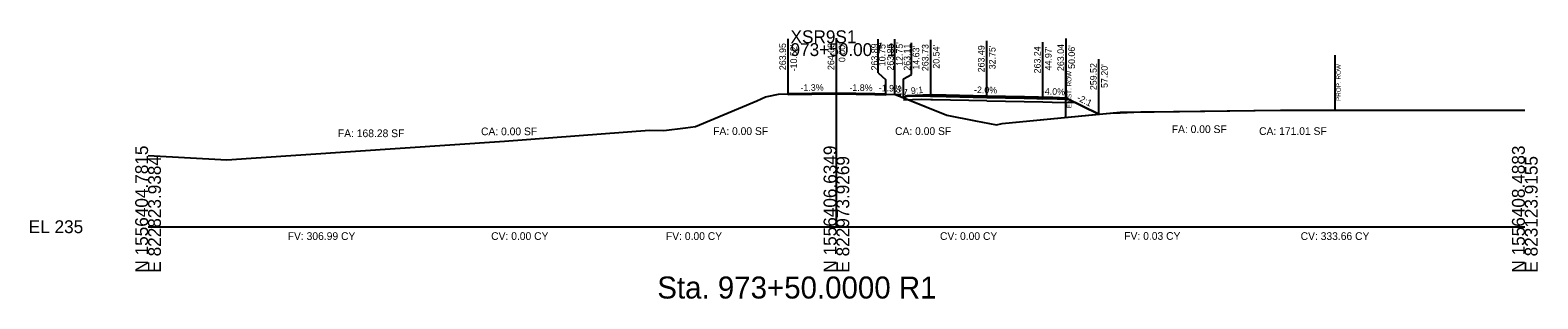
# Model space of a CAD drawing. Extents: x -26 to 823017, y -16 to 1558356.
# Drawn here: x 1974.3 to 2302.8, y 4484.3 to 4542.8 of the extents above; entities that cross this region are included whole.
import ezdxf

# ---------------------------------------------------------------- set-up
doc = ezdxf.new("R2010")
doc.units = 0
for name, color, linetype in [('ASPHALT_19MM1', 7, 'Continuous'), ('CONST_DCH', 7, 'Continuous'), ('CONST_LV3', 7, 'Continuous'), ('Draft_XS_Grid', 7, 'Continuous'), ('Draft_XS_Text', 7, 'Continuous'), ('DTM_CORRIDOR', 7, 'Continuous'), ('DTM_P_FINISHED_GRADE2', 7, 'Continuous'), ('DTM_X_GROUND', 7, 'Continuous'), ('SLOPE_STAKES_FILL', 7, 'Continuous'), ('X_PROFILES_1', 7, 'Continuous'), ('X_TRANS_EOP', 7, 'Continuous'), ('XS_CELL', 7, 'Continuous'), ('XS_P_ASPHALT', 7, 'Continuous'), ('XS_P_DR_GRAVEL', 7, 'Continuous'), ('XS_P_GROUND', 7, 'Continuous'), ('XS_P_NULL_POINT', 7, 'Continuous'), ('XS_P_ROW', 7, 'Continuous'), ('XS_P_SHOULDER', 7, 'Continuous'), ('XS_P_SUBGRADE_GRANULAR', 7, 'Continuous'), ('XS_P_SUBGRADE_LEVELING', 7, 'Continuous'), ('XS_P_SUBGRADE_MILLING', 7, 'Continuous'), ('XS_P_SUBGRADE_UNDERCUT', 7, 'Continuous'), ('XS_P_TX_CLEARZONE', 7, 'Continuous'), ('XS_P_TX_FS_BS', 7, 'Continuous'), ('XS_SHEET_EW_TX_AREA', 7, 'Continuous'), ('XS_SHEET_EW_TX_VOLUME', 7, 'Continuous'), ('XS_X_ROW', 7, 'Continuous')]:
    doc.layers.add(name, color=color, linetype=linetype)

msp = doc.modelspace()

# ---------------------------------------------------------------- linework, layer by layer
at = {"layer": 'ASPHALT_19MM1'}
msp.add_lwpolyline([(2182.75, 4528.32), (2194.97, 4528.07), (2194.97, 4527.86), (2182.75, 4528.11), (2170.92, 4528.35), (2170.54, 4528.36), (2170.54, 4528.57), (2170.92, 4528.56), (2182.75, 4528.32)], dxfattribs=at)
at = {"layer": 'CONST_LV3'}
for points in [[(2000, 4515.54), (2017.18, 4514.61), (2022.47, 4514.94), (2077.68, 4518.63), (2109.29, 4521.06), (2112.4, 4521), (2117.09, 4521.56), (2119.31, 4521.83), (2132.62, 4527.47), (2134.56, 4528.29), (2134.88, 4528.36), (2137.41, 4528.92), (2139.48, 4528.95), (2139.48, 4528.95)], [(2150, 4529.08), (2164, 4528.8)], [(2160.75, 4528.89), (2160.75, 4528.89), (2162.79, 4528.85), (2162.96, 4528.79), (2164.63, 4528.11), (2165.46, 4528.52), (2165.47, 4528.53), (2165.49, 4528.54), (2170.52, 4528.73), (2170.54, 4528.73), (2170.59, 4528.73), (2170.92, 4528.73), (2180.81, 4528.53), (2182.75, 4528.49), (2191, 4528.07), (2194.97, 4527.86), (2197.15, 4527.94), (2200.06, 4528.04), (2203.69, 4526.25), (2207.2, 4524.52), (2209.71, 4524.77), (2211.79, 4524.85), (2216.34, 4525.03), (2219.21, 4525.06), (2246.78, 4525.39), (2275.62, 4525.42), (2300, 4525.39)], [(2162.75, 4528.85), (2164, 4528.8), (2164, 4528.8)], [(2170.54, 4528.73), (2170.52, 4528.73), (2165.49, 4528.54), (2164.63, 4528.11)], [(2207.19, 4524.52), (2205.1, 4525.55), (2200.05, 4528.04)]]:
    msp.add_lwpolyline(points, dxfattribs=at)
at = {"layer": 'DTM_P_FINISHED_GRADE2'}
msp.add_lwpolyline([(2139.48, 4528.95), (2150, 4529.08), (2160.75, 4528.89)], dxfattribs=at)
at = {"layer": 'DTM_X_GROUND'}
for points in [[(2000, 4515.54), (2017.18, 4514.61), (2022.47, 4514.94), (2077.68, 4518.63), (2109.29, 4521.06), (2112.4, 4521), (2117.09, 4521.56), (2119.31, 4521.83), (2132.62, 4527.47), (2134.56, 4528.29), (2134.88, 4528.36), (2137.41, 4528.92), (2144.65, 4529.02), (2150.18, 4529.09), (2158.34, 4528.93), (2162.79, 4528.85), (2165.05, 4527.95), (2174.07, 4524.28), (2180.32, 4523.1), (2184.86, 4522.23), (2186.14, 4522.47), (2211.79, 4524.97), (2246.78, 4525.39), (2275.62, 4525.42), (2300, 4525.39)], [(2000, 4515.54), (2017.18, 4514.61), (2022.47, 4514.94), (2077.68, 4518.63), (2109.29, 4521.06), (2112.4, 4521), (2117.09, 4521.56), (2119.31, 4521.83), (2132.62, 4527.47), (2134.56, 4528.29), (2134.88, 4528.36), (2137.41, 4528.92), (2144.65, 4529.02), (2150.18, 4529.09), (2158.34, 4528.93), (2162.79, 4528.85), (2162.96, 4528.79), (2164.63, 4528.11), (2165.46, 4528.52), (2165.47, 4528.53), (2165.49, 4528.54), (2170.52, 4528.73), (2170.54, 4528.73), (2170.59, 4528.73), (2170.92, 4528.73), (2180.81, 4528.53), (2182.75, 4528.49), (2191, 4528.07), (2194.97, 4527.86), (2197.15, 4527.94), (2200.06, 4528.04), (2203.69, 4526.25), (2207.2, 4524.52), (2209.71, 4524.77), (2211.79, 4524.85), (2216.34, 4525.03), (2219.21, 4525.06), (2246.78, 4525.39), (2275.62, 4525.42), (2300, 4525.39)], [(2000, 4515.54), (2017.18, 4514.61), (2022.47, 4514.94), (2077.68, 4518.63), (2109.29, 4521.06), (2112.4, 4521), (2117.09, 4521.56), (2119.31, 4521.83), (2132.62, 4527.47), (2134.56, 4528.29), (2134.88, 4528.36), (2137.41, 4528.92), (2139.48, 4528.95), (2139.48, 4528.95), (2150, 4529.08), (2150, 4529.08), (2150, 4529.08), (2150, 4529.08), (2150, 4529.08), (2150, 4529.08), (2150, 4529.08), (2160.75, 4528.89), (2160.75, 4528.89), (2160.75, 4528.89), (2162.79, 4528.85), (2162.96, 4528.79), (2164.63, 4528.11), (2165.46, 4528.52), (2165.47, 4528.53), (2165.49, 4528.54), (2170.52, 4528.73), (2170.54, 4528.73), (2170.59, 4528.73), (2170.92, 4528.73), (2180.81, 4528.53), (2182.75, 4528.49), (2191, 4528.07), (2194.97, 4527.86), (2197.15, 4527.94), (2200.06, 4528.04), (2203.69, 4526.25), (2207.2, 4524.52), (2209.71, 4524.77), (2211.79, 4524.85), (2216.34, 4525.03), (2219.21, 4525.06), (2246.78, 4525.39), (2275.62, 4525.42), (2300, 4525.39)]]:
    msp.add_lwpolyline(points, dxfattribs=at)
at = {"layer": 'X_TRANS_EOP'}
msp.add_lwpolyline([(2182.75, 4528.49), (2194.97, 4528.24), (2194.97, 4528.07), (2182.75, 4528.32), (2170.92, 4528.56), (2170.54, 4528.57), (2170.54, 4528.73), (2170.92, 4528.73), (2182.75, 4528.49)], dxfattribs=at)
at = {"layer": 'XS_CELL'}
for p, q in [((2150, 4500), (2150, 4540)), ((2000, 4500), (2150, 4500)), ((2150, 4500), (2300, 4500))]:
    msp.add_line(p, q, dxfattribs=at)
at = {"layer": 'XS_P_ASPHALT'}
msp.add_lwpolyline([(2139.48, 4528.95), (2150, 4529.08), (2150, 4529.08), (2160.75, 4528.89), (2160.75, 4528.89), (2160.75, 4528.77), (2160.75, 4528.77), (2150, 4528.96), (2150, 4528.96), (2139.48, 4528.83), (2139.48, 4528.95)], dxfattribs=at)
at = {"layer": 'XS_P_DR_GRAVEL'}
for points in [[(2165.34, 4528.46), (2165.48, 4528.53), (2165.49, 4528.54), (2170.52, 4528.73), (2170.54, 4528.73), (2170.54, 4528.73), (2170.54, 4528.36), (2170.51, 4528.36), (2165.34, 4528.46)], [(2197.83, 4528.12), (2200.06, 4528.04), (2200.36, 4527.89), (2200.64, 4527.75), (2198.13, 4527.8), (2194.97, 4527.86), (2194.97, 4528.01), (2194.97, 4528.24), (2197.83, 4528.12)]]:
    msp.add_lwpolyline(points, dxfattribs=at)
at = {"layer": 'XS_P_GROUND'}
for points in [[(2162.76, 4528.85), (2162.75, 4528.85)], [(2162.76, 4528.85), (2162.79, 4528.85), (2165.05, 4527.95), (2165.05, 4527.95), (2174.07, 4524.28), (2174.07, 4524.28), (2174.07, 4524.28), (2180.32, 4523.1), (2180.32, 4523.1), (2184.86, 4522.23), (2186.14, 4522.47), (2186.14, 4522.47), (2207.19, 4524.52), (2207.19, 4524.52)], [(2162.76, 4528.85), (2162.79, 4528.85), (2165.05, 4527.95), (2165.05, 4527.95), (2174.07, 4524.28), (2174.07, 4524.28), (2174.07, 4524.28), (2180.32, 4523.1), (2180.32, 4523.1), (2184.86, 4522.23), (2186.14, 4522.47), (2186.14, 4522.47), (2207.19, 4524.52), (2207.19, 4524.52)], [(2164.63, 4528.11), (2165.49, 4528.54)], [(2200.06, 4528.04), (2207.2, 4524.52)]]:
    msp.add_lwpolyline(points, dxfattribs=at)
at = {"layer": 'XS_P_ROW'}
msp.add_line((2258.7, 4525.4), (2258.7, 4537.4), dxfattribs=at)
at = {"layer": 'XS_P_SHOULDER'}
for points in [[(2170.54, 4528.73), (2170.52, 4528.73), (2165.49, 4528.54)], [(2200.06, 4528.04), (2197.83, 4528.12), (2194.97, 4528.24)]]:
    msp.add_lwpolyline(points, dxfattribs=at)
at = {"layer": 'XS_P_SUBGRADE_GRANULAR'}
for points in [[(2170.54, 4527.69), (2168.51, 4527.73), (2164.64, 4527.58)], [(2182.75, 4527.44), (2170.92, 4527.68), (2170.54, 4527.69)], [(2182.75, 4527.44), (2194.97, 4527.2)], [(2194.97, 4527.2), (2197.01, 4527.16), (2202.06, 4527.05)]]:
    msp.add_lwpolyline(points, dxfattribs=at)
at = {"layer": 'XS_P_SUBGRADE_LEVELING'}
for points in [[(2160.75, 4528.77), (2158.34, 4528.81), (2158.34, 4528.81), (2150.18, 4528.95), (2150.18, 4528.95), (2150, 4528.96), (2144.65, 4528.89), (2144.65, 4528.89), (2139.48, 4528.83)], [(2139.48, 4528.83), (2144.65, 4528.89), (2144.65, 4528.89), (2150, 4528.96), (2150.18, 4528.95), (2150.18, 4528.95), (2158.34, 4528.81), (2158.34, 4528.81), (2160.75, 4528.77)]]:
    msp.add_lwpolyline(points, dxfattribs=at)
at = {"layer": 'XS_P_SUBGRADE_MILLING'}
msp.add_lwpolyline([(2158.34, 4528.93), (2150.18, 4529.09), (2150.18, 4529.09), (2150, 4529.08), (2144.65, 4529.02), (2144.65, 4529.02), (2139.48, 4528.95), (2139.48, 4528.83), (2144.65, 4528.89), (2144.65, 4528.89), (2150, 4528.96), (2150.18, 4528.95), (2150.18, 4528.95), (2158.34, 4528.81), (2158.34, 4528.81), (2160.75, 4528.77), (2160.75, 4528.89), (2158.34, 4528.93), (2158.34, 4528.93)], dxfattribs=at)
at = {"layer": 'XS_P_SUBGRADE_UNDERCUT'}
msp.add_lwpolyline([(2164.63, 4528.11), (2174.07, 4524.28), (2180.32, 4523.1), (2184.86, 4522.23), (2186.14, 4522.47), (2207.2, 4524.52), (2200.06, 4528.04), (2197.15, 4528.15), (2191, 4528.32), (2182.75, 4528.49), (2170.92, 4528.73), (2165.49, 4528.54)], close=True, dxfattribs=at)
at = {"layer": 'XS_P_TX_CLEARZONE'}
for p, q in [((2139.48, 4528.95), (2139.48, 4540.95)), ((2150, 4529.08), (2150, 4541.08)), ((2159.11, 4533.52), (2159.11, 4540.89)), ((2162.75, 4528.85), (2162.75, 4540.85)), ((2162.76, 4528.85), (2162.76, 4540.85)), ((2170.54, 4528.73), (2170.54, 4540.73)), ((2182.75, 4528.49), (2182.75, 4540.49)), ((2200.06, 4528.04), (2200.06, 4541.05)), ((2166.34, 4533.16), (2166.34, 4540.11)), ((2194.97, 4528.24), (2194.97, 4540.24)), ((2207.2, 4524.52), (2207.2, 4536.52)), ((2159.11, 4533.52), (2160.75, 4532.04)), ((2160.75, 4528.89), (2160.75, 4532.04)), ((2164.63, 4532.24), (2166.34, 4533.16)), ((2164.63, 4528.11), (2164.63, 4532.24))]:
    msp.add_line(p, q, dxfattribs=at)
at = {"layer": 'XS_X_ROW'}
msp.add_line((2200, 4523.82), (2200, 4535.82), dxfattribs=at)

# ---------------------------------------------------------------- texts
at = {"layer": 'CONST_DCH'}
for p in [(2139.4, 4528.83), (2149.92, 4528.96), (2160.67, 4528.77)]:
    msp.add_text('X', height=0.24, dxfattribs=at).set_placement(p)
at = {"layer": 'CONST_LV3'}
for p in [(2162.67, 4528.73), (2162.68, 4528.73), (2207.12, 4524.4)]:
    msp.add_text('X', height=0.24, dxfattribs=at).set_placement(p)
at = {"layer": 'Draft_XS_Grid'}
msp.add_text('-', height=0.0001, dxfattribs=at).set_placement((2000, 4500))
at = {"layer": 'Draft_XS_Text'}
msp.add_text('Sta. 973+50.0000 R1', height=4.8, dxfattribs=at).set_placement((2110.96, 4484.35))
at = {"layer": 'DTM_CORRIDOR'}
for p in [(2170.46, 4528.61), (2182.68, 4528.37), (2194.89, 4528.12)]:
    msp.add_text('X', height=0.24, dxfattribs=at).set_placement(p)
at = {"layer": 'SLOPE_STAKES_FILL'}
for p in [(2164.55, 4527.99), (2207.12, 4524.4)]:
    msp.add_text('X', height=0.24, dxfattribs=at).set_placement(p)
at = {"layer": 'X_PROFILES_1'}
msp.add_text('X', height=0.24, dxfattribs=at).set_placement((2207.12, 4524.4))
at = {"layer": 'XS_CELL'}
for s, p in [('XSR9S1', (2140, 4540)), ('973+50.00 / 1', (2140, 4537.2)), ('EL 235', (1974, 4498.6))]:
    msp.add_text(s, height=2.8, dxfattribs=at).set_placement(p)
for s, p in [('N 1556404.7815', (2000, 4490)), ('N 1556406.6349', (2150, 4490)), ('N 1556408.4883', (2300, 4490)), ('E 822823.9384', (2002.8, 4490)), ('E 822973.9269', (2152.8, 4490)), ('E 823123.9155', (2302.8, 4490))]:
    msp.add_text(s, height=2.8, rotation=90, dxfattribs=at).set_placement(p)
at = {"layer": 'XS_P_NULL_POINT'}
for p in [(2164.55, 4527.99), (2207.12, 4524.4)]:
    msp.add_text('X', height=0.24, dxfattribs=at).set_placement(p)
at = {"layer": 'XS_P_ROW'}
msp.add_text('PROP. ROW', height=1, rotation=90, dxfattribs=at).set_placement((2259.9, 4527.4))
at = {"layer": 'XS_P_SHOULDER'}
msp.add_text('X', height=0.24, dxfattribs=at).set_placement((2199.98, 4527.92))
at = {"layer": 'XS_P_TX_CLEARZONE'}
for s, p in [('263.95', (2139, 4534.13)), ("-10.52'", (2141.4, 4533.86)), ('264.08', (2149.52, 4534.15)), ("0.00'", (2151.92, 4535.87)), ('263.89', (2159.02, 4534.06)), ("10.75'", (2160.69, 4534.98)), ('263.85', (2162.48, 4534.03)), ("12.75'", (2164.45, 4535.05)), ('263.11', (2166.11, 4534.01)), ("14.63'", (2168.06, 4534.24)), ('263.73', (2170.06, 4533.91)), ("20.54'", (2172.46, 4534.45)), ('263.49', (2182.27, 4533.65)), ("32.75'", (2184.67, 4534.32)), ('263.24', (2194.49, 4533.42)), ("44.97'", (2196.89, 4534.07)), ('263.04', (2199.58, 4533.93)), ("50.06'", (2201.98, 4534.4)), ('259.52', (2206.72, 4529.77)), ("57.20'", (2209.12, 4530.25))]:
    msp.add_text(s, height=1.44, rotation=90, dxfattribs=at).set_placement(p)
at = {"layer": 'XS_P_TX_FS_BS'}
for s, rotation, p in [('-1.3%', 0.7216, (2142.18, 4529.58)), ('-1.8%', 358.9755, (2152.83, 4529.63)), ('-1.9%', 358.9183, (2159.21, 4529.52)), ('-3:1', 338.3905, (2162.23, 4529.71)), ('9:1', 6.0105, (2166.3, 4528.89)), ('-2.0%', 358.8412, (2179.97, 4529.14)), ('-4.0%', 357.716, (2194.75, 4528.85)), ('-2:1', 333.7873, (2202.26, 4527.62))]:
    msp.add_text(s, height=1.44, rotation=rotation, dxfattribs=at).set_placement(p)
at = {"layer": 'XS_SHEET_EW_TX_AREA'}
for s, p in [('FA: 168.28 SF', (2041.36, 4519.52)), ('CA: 0.00 SF', (2072.55, 4519.94)), ('FA: 0.00 SF', (2123.13, 4520)), ('CA: 0.00 SF', (2162.77, 4520)), ('FA: 0.00 SF', (2223.06, 4520.42)), ('CA: 171.01 SF', (2242.1, 4520))]:
    msp.add_text(s, height=1.68, dxfattribs=at).set_placement(p)
at = {"layer": 'XS_SHEET_EW_TX_VOLUME'}
for s, p in [('FV: 306.99 CY', (2030.43, 4497.12)), ('CV: 0.00 CY', (2074.76, 4497.12)), ('FV: 0.00 CY', (2112.85, 4497.12)), ('CV: 0.00 CY', (2172.56, 4497.12)), ('FV: 0.03 CY', (2212.72, 4497.15)), ('CV: 333.66 CY', (2251.15, 4497.12))]:
    msp.add_text(s, height=1.68, dxfattribs=at).set_placement(p)
at = {"layer": 'XS_X_ROW'}
msp.add_text('EXIST. ROW', height=1, rotation=90, dxfattribs=at).set_placement((2201.2, 4525.82))

doc.saveas('drawing.dxf')
